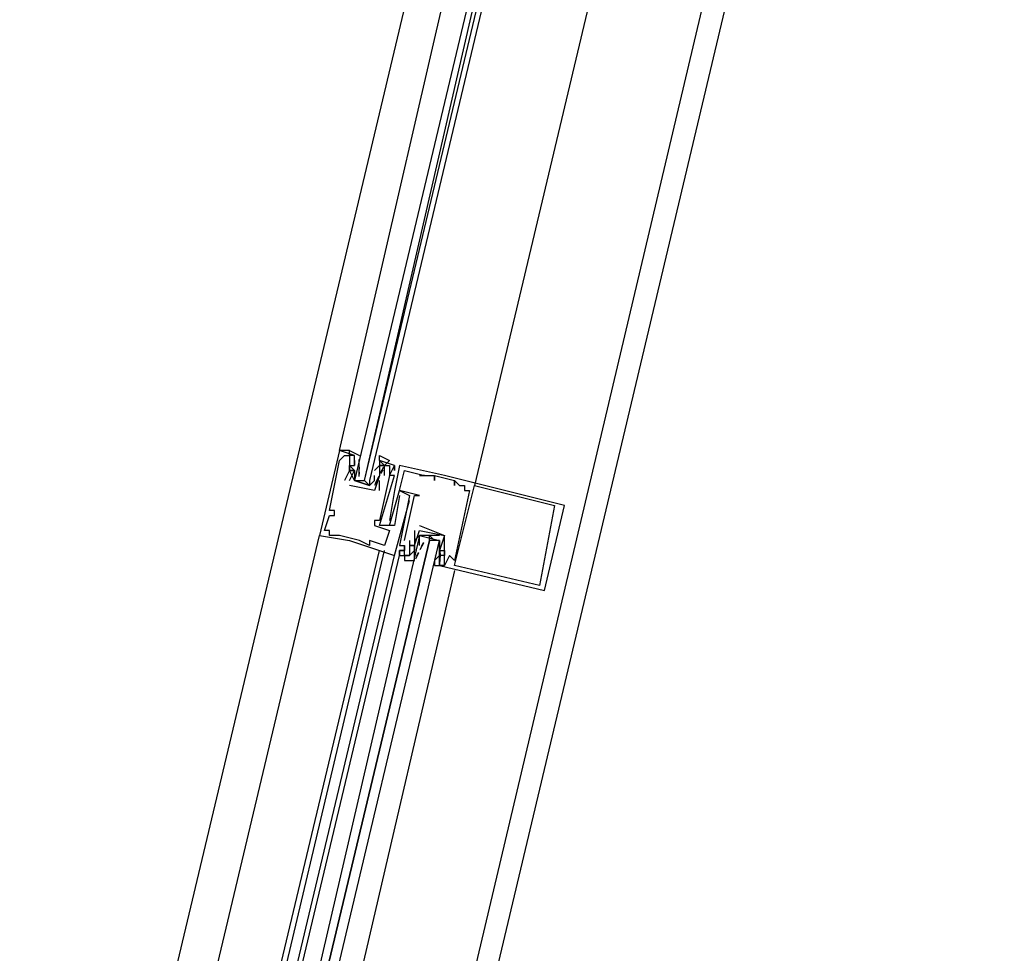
# Model space of a CAD drawing. Header units: feet. Extents: x -79 to 198, y -22 to 181.
# Tile 261 of 271: x 100.25 to 102.88, y 151.3 to 153.79. Entities that reach past the tile are written whole.
import ezdxf

# ---------------------------------------------------------------- set-up
doc = ezdxf.new("R2010")
doc.units = ezdxf.units.FT
doc.layers.add('A-LINEA', color=7, linetype='CONTINUOUS')

msp = doc.modelspace()

# ---------------------------------------------------------------- linework, layer by layer
at = {"layer": 'A-LINEA'}
for p, q in [((102.88, 156.9644), (100.9867, 148.9911)), ((101.8, 156.0178), (100.2533, 149.5111)), ((102.5467, 155.8311), (101.0133, 149.3378)), ((101.1467, 152.6311), (101.1067, 152.6444)), ((101.1067, 152.6444), (101.1067, 152.6444)), ((101.1067, 152.6178), (101.1067, 152.6178)), ((101.12, 152.6311), (101.12, 152.6311)), ((101.1333, 152.6311), (101.1333, 152.6311)), ((101.1467, 152.6311), (101.1467, 152.6311)), ((101.1467, 152.6178), (101.1467, 152.6178)), ((101.1467, 152.6178), (101.1467, 152.6044)), ((101.1592, 152.6026), (101.159, 152.6209)), ((101.16, 152.6178), (101.16, 152.6178)), ((101.2133, 152.6178), (101.2133, 152.6178)), ((101.1333, 152.6044), (101.1333, 152.6044)), ((101.1333, 152.5911), (101.1333, 152.5911)), ((101.1333, 152.5911), (101.1333, 152.5911)), ((101.1467, 152.6044), (101.1467, 152.6044)), ((101.1467, 152.5911), (101.1467, 152.5911)), ((101.1591, 152.5755), (101.1586, 152.5959)), ((101.1599, 152.5946), (101.1588, 152.6065)), ((101.1599, 152.5813), (101.1588, 152.5932)), ((101.16, 152.6044), (101.16, 152.6044)), ((101.2, 152.5911), (101.2133, 152.6044)), ((101.2, 152.5911), (101.2, 152.5911)), ((101.2133, 152.6044), (101.2133, 152.6044)), ((101.2133, 152.5911), (101.2133, 152.5911)), ((101.2236, 152.6004), (101.2152, 152.5841)), ((101.2218, 152.5934), (101.2156, 152.5832)), ((101.2267, 152.6044), (101.2267, 152.6044)), ((101.24, 152.6044), (101.24, 152.6044)), ((101.2533, 152.6044), (101.2533, 152.6044)), ((101.2533, 152.6044), (101.2533, 152.6044)), ((101.2533, 152.5911), (101.2533, 152.5911)), ((101.2667, 152.6044), (101.2667, 152.6044)), ((101.28, 152.5911), (101.28, 152.5911)), ((101.12, 152.5644), (101.12, 152.5644)), ((101.1333, 152.5644), (101.1333, 152.5644)), ((101.1467, 152.5778), (101.1467, 152.5778)), ((101.16, 152.5644), (101.1733, 152.5644)), ((101.2, 152.5644), (101.2, 152.5644)), ((101.2114, 152.575), (101.2017, 152.557)), ((101.2085, 152.5667), (101.2023, 152.5565)), ((101.2133, 152.5778), (101.2133, 152.5778)), ((101.2133, 152.5778), (101.2133, 152.5778)), ((101.2133, 152.5378), (101.2133, 152.5644)), ((101.2133, 152.5644), (101.2133, 152.5644)), ((101.2267, 152.5778), (101.2267, 152.5778)), ((101.24, 152.5778), (101.24, 152.5778)), ((101.24, 152.5778), (101.24, 152.5778)), ((101.2533, 152.5778), (101.2533, 152.5778)), ((101.32, 152.5778), (101.32, 152.5778)), ((101.3333, 152.5778), (101.3333, 152.5778)), ((101.3333, 152.5778), (101.3333, 152.5778)), ((101.36, 152.5778), (101.36, 152.5778)), ((101.36, 152.5778), (101.36, 152.5778)), ((101.36, 152.5644), (101.36, 152.5644)), ((101.3867, 152.5778), (101.3867, 152.5778)), ((101.4133, 152.5644), (101.4133, 152.5644)), ((101.4133, 152.5644), (101.4133, 152.5644)), ((101.1333, 152.5511), (101.1333, 152.5511)), ((101.1333, 152.5511), (101.1333, 152.5511)), ((101.2, 152.5378), (101.2, 152.5378)), ((101.2, 152.5378), (101.2, 152.5378)), ((101.2133, 152.5378), (101.2133, 152.5378)), ((101.2533, 152.5378), (101.2533, 152.5378)), ((101.2667, 152.5378), (101.2667, 152.5378)), ((101.2667, 152.5378), (101.2667, 152.5378)), ((101.4133, 152.5511), (101.4133, 152.5511)), ((101.4267, 152.5511), (101.4267, 152.5511)), ((101.44, 152.5511), (101.44, 152.5511)), ((101.44, 152.5378), (101.44, 152.5378)), ((101.4533, 152.5378), (101.4533, 152.5378)), ((101.4667, 152.5511), (101.4667, 152.5511)), ((101.2667, 152.5244), (101.2667, 152.5244)), ((101.28, 152.5244), (101.28, 152.5244)), ((101.2933, 152.5244), (101.2933, 152.5244)), ((101.2933, 152.5111), (101.2933, 152.5111)), ((101.3067, 152.5244), (101.3067, 152.5244)), ((101.32, 152.5244), (101.32, 152.5244)), ((101.08, 152.4844), (101.08, 152.4844)), ((101.0933, 152.4844), (101.0933, 152.4844)), ((101.68, 152.4978), (101.68, 152.4978)), ((101.7067, 152.4978), (101.7067, 152.4978)), ((101.08, 152.4711), (101.08, 152.4711)), ((101.0933, 152.4711), (101.0933, 152.4711)), ((101.2, 152.4578), (101.2, 152.4578)), ((101.2133, 152.4578), (101.2133, 152.4578)), ((101.24, 152.4578), (101.24, 152.4578)), ((101.0667, 152.4311), (101.0667, 152.4311)), ((101.08, 152.4311), (101.08, 152.4311)), ((101.2, 152.4444), (101.2, 152.4444)), ((101.2133, 152.4444), (101.2133, 152.4444)), ((101.24, 152.4444), (101.24, 152.4444)), ((101.24, 152.4311), (101.24, 152.4311)), ((101.2533, 152.4444), (101.2533, 152.4444)), ((101.3067, 152.4311), (101.3067, 152.4044)), ((101.3067, 152.4311), (101.3067, 152.4311)), ((101.32, 152.4444), (101.32, 152.4444)), ((101.32, 152.4311), (101.32, 152.4311)), ((101.32, 152.4311), (101.32, 152.4311)), ((100.4533, 149.8978), (101.0533, 152.4178)), ((101.0533, 152.4178), (101.0533, 152.4178)), ((101.08, 152.4178), (101.08, 152.4178)), ((101.1067, 152.4178), (101.1067, 152.4178)), ((101.1333, 152.4044), (101.1333, 152.4044)), ((101.16, 152.4044), (101.16, 152.4044)), ((101.1867, 152.4044), (101.1867, 152.4044)), ((101.28, 152.4044), (101.28, 152.4044)), ((101.2933, 152.4044), (101.2933, 152.4044)), ((101.3067, 152.4044), (101.3067, 152.4044)), ((101.32, 152.4044), (101.32, 152.4044)), ((101.3733, 152.4178), (101.3333, 152.4178)), ((101.3467, 152.4178), (101.36, 152.4044)), ((101.3867, 152.4178), (101.3867, 152.4178)), ((101.3867, 152.4178), (101.3867, 152.4178)), ((100.6133, 149.8578), (101.2133, 152.3778)), ((100.6267, 149.8444), (101.2267, 152.3778)), ((101.1867, 152.3911), (101.1867, 152.3911)), ((101.2267, 152.3911), (101.2267, 152.3911)), ((101.2667, 152.3911), (101.2667, 152.3911)), ((101.2667, 152.3778), (101.2667, 152.3778)), ((101.2667, 152.3778), (101.2667, 152.3778)), ((101.2667, 152.3778), (101.2667, 152.3778)), ((101.28, 152.3911), (101.28, 152.3911)), ((101.28, 152.3911), (101.28, 152.3911)), ((101.28, 152.3778), (101.28, 152.3778)), ((101.28, 152.3778), (101.28, 152.3778)), ((101.28, 152.3778), (101.28, 152.3778)), ((101.2933, 152.3911), (101.2933, 152.3911)), ((101.3067, 152.3911), (101.3067, 152.3911)), ((101.3067, 152.3911), (101.3067, 152.3911)), ((101.3067, 152.3911), (101.3067, 152.3911)), ((101.3067, 152.3778), (101.3067, 152.3778)), ((101.3067, 152.3644), (101.3067, 152.3778)), ((101.32, 152.3778), (101.32, 152.3778)), ((101.322, 152.3806), (101.3316, 152.3985)), ((101.3248, 152.3889), (101.3311, 152.399)), ((101.3733, 152.3911), (101.3733, 152.3911)), ((101.3733, 152.3778), (101.3733, 152.3778)), ((101.3735, 152.3876), (101.3745, 152.3757)), ((101.3742, 152.3801), (101.3748, 152.3597)), ((101.3867, 152.3778), (101.3867, 152.3778)), ((101.3867, 152.3778), (101.3867, 152.3778)), ((100.6533, 149.8444), (101.2533, 152.3644)), ((100.6667, 149.8444), (101.2667, 152.3644)), ((101.2533, 152.3644), (101.2533, 152.3644)), ((101.2667, 152.3644), (101.2667, 152.3644)), ((101.2667, 152.3644), (101.2667, 152.3644)), ((101.2667, 152.3644), (101.2667, 152.3644)), ((101.2667, 152.3644), (101.2667, 152.3644)), ((101.2667, 152.3644), (101.2667, 152.3644)), ((101.28, 152.3644), (101.28, 152.3644)), ((101.2933, 152.3644), (101.2933, 152.3644)), ((101.2933, 152.3644), (101.2933, 152.3644)), ((101.3067, 152.3644), (101.3067, 152.3644)), ((101.3097, 152.3552), (101.3181, 152.3714)), ((101.3115, 152.3622), (101.3177, 152.3724)), ((101.3733, 152.3644), (101.36, 152.3511)), ((101.36, 152.3644), (101.36, 152.3644)), ((101.36, 152.3511), (101.36, 152.3511)), ((101.3733, 152.3644), (101.3733, 152.3644)), ((101.3733, 152.3511), (101.3733, 152.3511)), ((101.3735, 152.3609), (101.3745, 152.3491)), ((101.3741, 152.3663), (101.3744, 152.348)), ((101.3867, 152.3644), (101.3867, 152.3644)), ((101.3867, 152.3511), (101.3867, 152.3511)), ((101.4, 152.3644), (101.4, 152.3644)), ((101.4133, 152.3511), (101.4133, 152.3511)), ((101.4133, 152.3244), (100.8267, 149.8044)), ((101.3733, 152.3378), (101.3733, 152.3378)), ((101.3867, 152.3378), (101.3867, 152.3378)), ((101.4133, 152.3378), (101.4133, 152.3378)), ((101.64, 152.2844), (101.64, 152.2844)), ((101.6533, 152.2711), (101.6533, 152.2711))]:
    msp.add_line(p, q, dxfattribs=at)
for points in [[(102.2667, 155.8978), (101.84, 154.1244), (101.4667, 152.5511)], [(101.1333, 152.6311), (101.1333, 152.6444), (101.1067, 152.6444), (101.4667, 154.2044)], [(101.5333, 154.1911), (101.1467, 152.5644), (101.16, 152.5644), (101.1733, 152.5644), (101.5467, 154.1911)], [(101.5733, 154.1911), (101.1867, 152.5644), (101.1867, 152.5511), (101.1733, 152.5644), (101.56, 154.1911)], [(101.1067, 152.6444), (101.0533, 152.4178), (101.1333, 152.4044), (101.2533, 152.3644), (101.2933, 152.5111)], [(101.1333, 152.6311), (101.1333, 152.6444), (101.1067, 152.6444)], [(101.1333, 152.6311), (101.1333, 152.6444), (101.1067, 152.6444)], [(101.1867, 152.5511), (101.1467, 152.5644), (101.1333, 152.5911), (101.1467, 152.5911), (101.1333, 152.6044), (101.1467, 152.6044), (101.1467, 152.6178), (101.1467, 152.6311), (101.1333, 152.6311), (101.1333, 152.6444), (101.16, 152.6311)], [(101.0667, 152.4311), (101.08, 152.4711), (101.0933, 152.4711), (101.0933, 152.4844), (101.08, 152.4844), (101.1067, 152.6178), (101.12, 152.6311), (101.1333, 152.6311), (101.1333, 152.5911), (101.1333, 152.5911), (101.12, 152.5644)], [(101.2133, 152.6178), (101.2133, 152.6311), (101.24, 152.6178), (101.2267, 152.6044), (101.2133, 152.6178), (101.2133, 152.6044), (101.2267, 152.6044), (101.2133, 152.6044), (101.2133, 152.5778), (101.2, 152.5511)], [(101.2667, 152.5244), (101.2533, 152.4444), (101.2133, 152.4444), (101.2533, 152.5778), (101.24, 152.5778), (101.2533, 152.6044), (101.2533, 152.5911), (101.2533, 152.6044), (101.2133, 152.6178), (101.2133, 152.6044), (101.2133, 152.6044)], [(101.2267, 152.5778), (101.2267, 152.6044), (101.24, 152.6044), (101.24, 152.5778), (101.24, 152.5778), (101.2133, 152.4578), (101.2, 152.4578), (101.2, 152.4444), (101.24, 152.4311), (101.2267, 152.3911), (101.1867, 152.4044), (101.1867, 152.3911), (101.16, 152.4044), (101.1067, 152.4178), (101.08, 152.4178), (101.08, 152.4311), (101.0667, 152.4311)], [(101.1333, 152.5644), (101.1467, 152.5911), (101.1333, 152.5911), (101.1333, 152.6044), (101.1467, 152.6044)], [(101.2133, 152.5911), (101.2133, 152.5778), (101.2, 152.5378), (101.1333, 152.5511)], [(101.1467, 152.5911), (101.1467, 152.5778), (101.1467, 152.5644), (101.1867, 152.5511), (101.2, 152.5644), (101.2, 152.5778)], [(101.3733, 152.3511), (101.3733, 152.3378), (101.6533, 152.2711), (101.7067, 152.4978), (101.3867, 152.5778), (101.2667, 152.6044), (101.2533, 152.5378), (101.24, 152.4578)], [(101.28, 152.4044), (101.3067, 152.5244), (101.32, 152.5244), (101.2667, 152.5378), (101.28, 152.5911), (101.3333, 152.5778), (101.32, 152.5778), (101.3333, 152.5778), (101.36, 152.5778), (101.36, 152.5644), (101.36, 152.5778), (101.4133, 152.5644), (101.4133, 152.5511), (101.4133, 152.5644), (101.4267, 152.5511), (101.44, 152.5511), (101.44, 152.5378), (101.4533, 152.5378), (101.4133, 152.3511), (101.4, 152.3644), (101.3867, 152.3378), (101.3867, 152.3511), (101.3867, 152.3778), (101.3867, 152.3778), (101.3867, 152.4178)], [(101.2, 152.5378), (101.2, 152.5378), (101.1333, 152.5511), (101.1333, 152.5511)], [(101.24, 152.4444), (101.2667, 152.5378), (101.2933, 152.5244), (101.2667, 152.3911), (101.28, 152.3911), (101.28, 152.3778), (101.2667, 152.3778), (101.28, 152.3778), (101.2667, 152.3778), (101.2667, 152.3644), (101.2667, 152.3778), (101.2667, 152.3644), (101.2933, 152.3644)], [(101.68, 152.4978), (101.64, 152.2844), (101.4133, 152.3378), (101.4667, 152.5511), (101.68, 152.4978)], [(101.3067, 152.3778), (101.3067, 152.3911), (101.2933, 152.3911), (101.3067, 152.3911), (101.32, 152.4311), (101.3867, 152.4178), (101.3733, 152.3778)], [(101.32, 152.4444), (101.3867, 152.4178), (101.3867, 152.4178)], [(100.76, 149.8178), (101.3733, 152.4044), (101.36, 152.4044), (101.3467, 152.4044), (100.7333, 149.8311), (101.3467, 152.4044), (101.3467, 152.4178), (101.3333, 152.4178), (101.32, 152.4178), (100.72, 149.8311)], [(101.32, 152.4178), (101.3067, 152.4044), (101.3067, 152.3911), (101.3067, 152.3778), (101.2933, 152.3644), (101.28, 152.3644), (101.28, 152.3511), (101.3067, 152.3511), (101.3067, 152.3644)], [(101.2933, 152.4044), (101.2933, 152.3644), (101.28, 152.3644), (101.28, 152.3778), (101.28, 152.3911), (101.28, 152.3911)], [(101.32, 152.3911), (101.32, 152.4044), (101.32, 152.4178), (101.3733, 152.4044), (101.3733, 152.3911), (101.3733, 152.3778)], [(101.36, 152.3511), (101.36, 152.3378), (101.3867, 152.3378), (101.3733, 152.3378), (101.3733, 152.3511), (101.3733, 152.3778), (101.3733, 152.4044)], [(101.3733, 152.3778), (101.3867, 152.3778), (101.3867, 152.3644), (101.3733, 152.3644)], [(101.2667, 152.3644), (101.28, 152.3644), (101.28, 152.3644)], [(101.2667, 152.3644), (101.28, 152.3644), (101.28, 152.3644)], [(101.2667, 152.3644), (101.28, 152.3644), (101.28, 152.3644)]]:
    msp.add_lwpolyline(points, dxfattribs=at)

doc.saveas('drawing.dxf')
